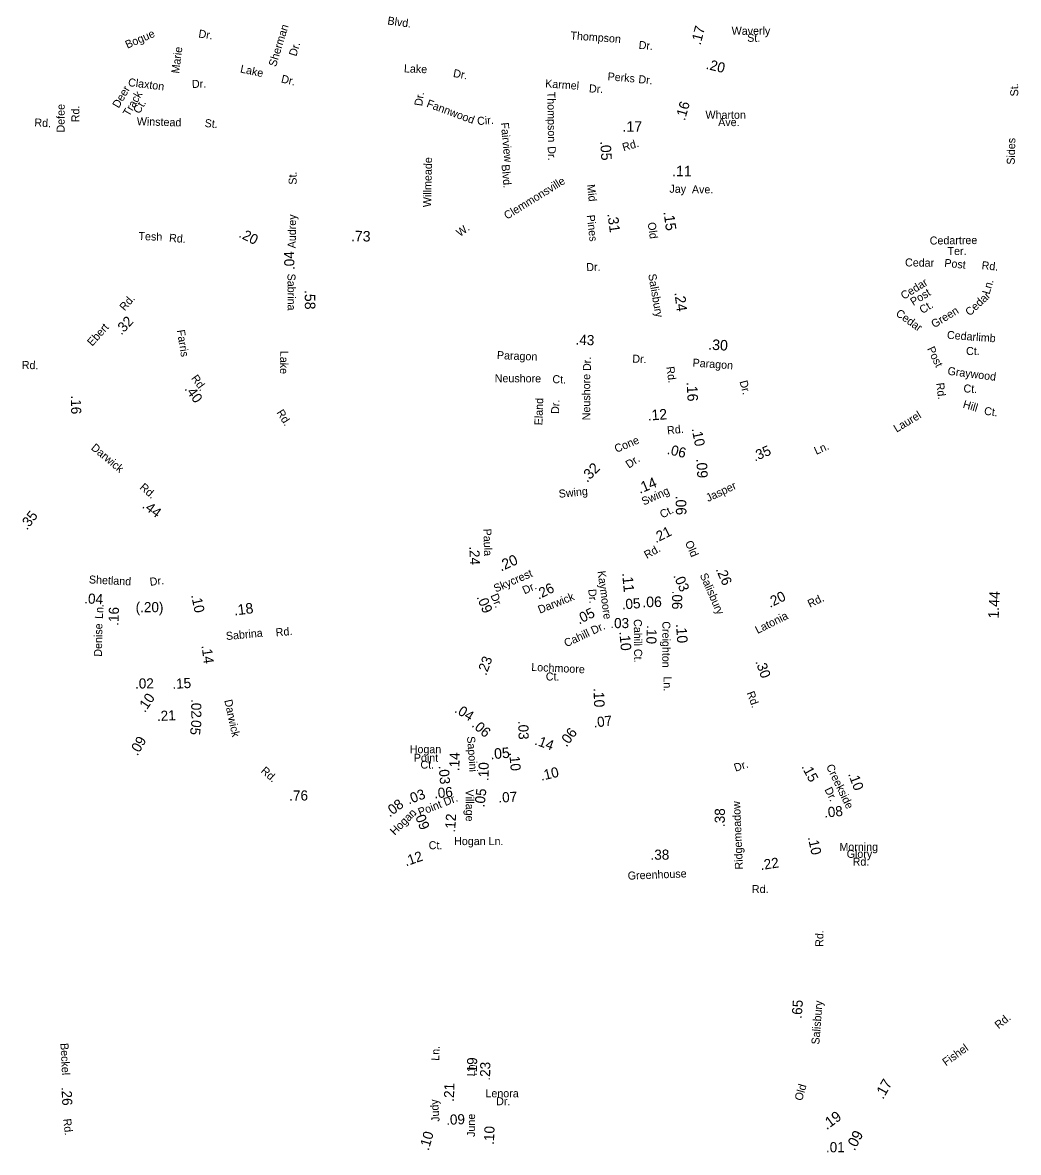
# Model space of a CAD drawing. Extents: x 1553981 to 1780076, y 812965 to 996873.
# Drawn here: x 1615356 to 1627183, y 820136 to 833548 of the extents above; entities that cross this region are included whole.
import ezdxf

# ---------------------------------------------------------------- set-up
doc = ezdxf.new("R2010")
doc.units = 0
for name, color, linetype in [('Exist Road Non-System Type 51 Label', 7, 'Continuous'), ('Exist Road Primary NC Service Mileage Hundredths English Label', 7, 'Continuous'), ('Exist Road Secondary Mileage Hundredths English Label', 7, 'Continuous'), ('Map Preparation Border Antique Large Shape', 7, 'Continuous')]:
    doc.layers.add(name, color=color, linetype=linetype)

msp = doc.modelspace()

# ---------------------------------------------------------------- texts
at = {"layer": 'Exist Road Non-System Type 51 Label'}
for s, rotation, p in [('Blvd.', 351.9091, (1619685, 833527)), ('Bogue', 23.6592, (1616600, 833237)), ('Dr.', 351.0184, (1617440, 833373)), ('Sherman', 72.9843, (1618365, 833017)), ('Thompson', 355.838, (1621860, 833349)), ('Dr.', 72.9843, (1618606, 833141)), ('Dr.', 354.9847, (1622670, 833237)), ('Marie', 82.8439, (1617215, 832940)), ('Lake', 347.8649, (1617935, 832957)), ('Lake', 357.8909, (1619884, 832957)), ('Claxton', 352.8608, (1616605, 832795)), ('Dr.', 346.1775, (1618420, 832839)), ('Dr.', 349.5741, (1620464, 832904)), ('Karmel', 355.8632, (1621560, 832779)), ('Perks', 355.2973, (1622301, 832863)), ('Dr.', 353.8057, (1622666, 832831)), ('Deer', 59.5584, (1616497, 832525)), ('Track', 59.5584, (1616621, 832426)), ('Dr.', 1.0744, (1617368, 832772)), ('Dr.', 356.8106, (1622081, 832720)), ('St.', 91.2788, (1627182, 832673)), ('Ct.', 59.5584, (1616744, 832458)), ('Dr.', 81.3274, (1620101, 832552)), ('Fannwood', 339.5877, (1620146, 832550)), ('Thompson', 270.7631, (1621588, 832727)), ('Defee', 89.8733, (1615855, 832243)), ('Rd.', 89.8733, (1616030, 832365)), ('Winstead', 358.3539, (1616711, 832330)), ('St.', 354.3718, (1617515, 832310)), ('Cir.', 4.5587, (1620758, 832331)), ('Fairview', 275.325, (1621035, 832358)), ('Dr.', 271.0369, (1621593, 832079)), ('Sides', 88.5947, (1627139, 831860)), ('Willmeade', 88.8324, (1620207, 831356)), ('Blvd.', 275.325, (1621043, 831861)), ('St.', 90.2871, (1618611, 831624)), ('Audrey', 89.0761, (1618599, 830868)), ('Tesh', 358.1758, (1616731, 830967)), ('Rd.', 355.6052, (1617093, 830947)), ('Cedartree', 0.6182, (1626130, 830913)), ('Ter.', 359.9734, (1626341, 830789)), ('Cedar', 359.1563, (1625836, 830654)), ('Post', 354.447, (1626300, 830650)), ('Rd.', 354.4448, (1626743, 830622)), ('Cedar', 32.0172, (1625822, 830256)), ('Ln.', 73.5283, (1626839, 830316)), ('Post', 32.0172, (1625935, 830183)), ('Cedar', 42.9703, (1626605, 830059)), ('Ct.', 32.0172, (1626044, 830087)), ('Cedar', 324.0958, (1625718, 830078)), ('Green', 31.5721, (1626183, 829919)), ('Cedarlimb', 355.783, (1626332, 829795)), ('Post', 295.5736, (1626096, 829676)), ('Ct.', 359.8343, (1626561, 829602)), ('Dr.', 89.7738, (1622106, 829412)), ('Graywood', 352.7558, (1626337, 829368)), ('Neushore', 359.7206, (1620963, 829279)), ('Ct.', 357.8892, (1621647, 829269)), ('Neushore', 89.9854, (1622097, 828827)), ('Rd.', 277.3767, (1626205, 829267)), ('Ct.', 356.0872, (1626528, 829160)), ('Eland', 87.9801, (1621529, 828766)), ('Dr.', 87.9801, (1621727, 828901)), ('Hill', 343.6571, (1626516, 828977)), ('Ct.', 351.978, (1626771, 828894)), ('Laurel', 31.2119, (1625736, 828679))]:
    msp.add_text(s, height=95, rotation=rotation, dxfattribs=at).set_placement(p)
at = {"layer": 'Exist Road Primary NC Service Mileage Hundredths English Label'}
for s, rotation, p in [('1.44', 87.2688, (1626948, 826471)), ('.17', 60.4535, (1625575, 820759)), ('.09', 62.259, (1625237, 820148))]:
    msp.add_text(s, height=125, rotation=rotation, dxfattribs=at).set_placement(p)
at = {"layer": 'Exist Road Secondary Mileage Hundredths English Label'}
for s, height, rotation, p in [('.17', 120, 75.527, (1623407, 833275)), ('.20', 120, 346.1108, (1623465, 833001)), ('.16', 120, 73.9727, (1623221, 832378)), ('.17', 125, 359.7396, (1622481, 832252)), ('.05', 125, 273.5071, (1622216, 832139)), ('.11', 125, 359.6156, (1623070, 831724)), ('.31', 125, 277.9975, (1622300, 831278)), ('.15', 125, 277.6577, (1622968, 831301)), ('.20', 120, 333.3362, (1617915, 831006)), ('.73', 125, 358.8417, (1619255, 830953)), ('.04', 120, 92.2892, (1618587, 830613)), ('.58', 125, 270.7441, (1618706, 830373)), ('.24', 125, 277.5851, (1623097, 830342)), ('.32', 120, 46.939, (1616529, 829831)), ('.43', 120, 357.6901, (1621921, 829726)), ('.30', 125, 356.7845, (1623497, 829666)), ('.16', 125, 272.8269, (1623243, 829280)), ('.40', 120, 306.2055, (1617274, 829199)), ('.16', 120, 270.4017, (1615931, 829121)), ('.12', 125, 3.9224, (1622783, 828823)), ('.10', 120, 281.6932, (1623301, 828727)), ('.06', 120, 346.6895, (1623003, 828429)), ('.35', 120, 23.4834, (1624053, 828336)), ('.32', 125, 45.7381, (1622061, 828083)), ('.09', 125, 272.9207, (1623358, 828369)), ('.14', 125, 22.4428, (1622686, 827953)), ('.06', 125, 271.2232, (1623111, 827932)), ('.44', 120, 323.5377, (1616768, 827795)), ('.35', 120, 52.5769, (1615408, 827517)), ('.21', 120, 26.6063, (1622877, 827367)), ('.24', 120, 271.7465, (1620662, 827330)), ('.20', 125, 23.8157, (1621038, 827032)), ('.11', 125, 275.4112, (1622476, 827013)), ('.03', 120, 293.4351, (1623082, 826983)), ('.26', 120, 294.3377, (1623586, 827057)), ('.26', 120, 26.7807, (1621484, 826696)), ('.04', 120, 357.0872, (1616086, 826654)), ('.10', 120, 281.9272, (1617357, 826750)), ('.09', 120, 292.6552, (1620746, 826729)), ('.05', 120, 4.2375, (1622476, 826581)), ('.06', 125, 1.0194, (1622717, 826607)), ('.06', 120, 269.4393, (1623071, 826805)), ('.20', 120, 26.6549, (1624233, 826598)), ('.16', 120, 88.048, (1616494, 826386)), ('(.20)', 120, 0.2502, (1616699, 826548)), ('.18', 125, 7.7266, (1617873, 826508)), ('.05', 120, 26.3902, (1621965, 826402)), ('.03', 120, 359.9754, (1622336, 826360)), ('.10', 125, 274.9894, (1622443, 826318)), ('.10', 120, 267.7649, (1622771, 826396)), ('.10', 125, 273.9182, (1623116, 826409)), ('.14', 120, 278.1408, (1617480, 826151)), ('.23', 120, 70.0508, (1620862, 825790)), ('.30', 120, 289.8351, (1624057, 825963)), ('.02', 120, 0.7617, (1616692, 825642)), ('.15', 120, 3.1367, (1617138, 825638)), ('.10', 125, 272.2004, (1622136, 825649)), ('.10', 120, 55.7678, (1616808, 825350)), ('.02', 120, 270.5206, (1617358, 825517)), ('.21', 120, 2.8241, (1616954, 825256)), ('.04', 120, 328.3282, (1620478, 825367)), ('.05', 120, 263.1604, (1617369, 825319)), ('.06', 120, 319.2607, (1620682, 825198)), ('.03', 120, 271.4056, (1621242, 825258)), ('.07', 120, 6.5118, (1622142, 825179)), ('.06', 120, 53.4682, (1621816, 824941)), ('.09', 120, 60.0569, (1616720, 824837)), ('.14', 120, 340.1648, (1621429, 824981)), ('.14', 120, 88.8317, (1620543, 824661)), ('.05', 125, 4.8325, (1620915, 824802)), ('.10', 120, 275.1964, (1621135, 824882)), ('.03', 120, 274.3997, (1620298, 824724)), ('.10', 120, 89.1188, (1620889, 824544)), ('.10', 120, 13.185, (1621517, 824547)), ('.15', 120, 297.9241, (1624603, 824716)), ('.10', 120, 290.6792, (1625159, 824628)), ('.76', 120, 0.0738, (1618523, 824313)), ('.03', 120, 20.5524, (1619943, 824265)), ('.06', 120, 5.1932, (1620248, 824338)), ('.05', 120, 83.3029, (1620840, 824228)), ('.08', 120, 37.3337, (1619716, 824111)), ('.07', 120, 2.5253, (1621009, 824289)), ('.09', 120, 291.2546, (1620002, 824161)), ('.38', 120, 89.3789, (1623695, 823998)), ('.08', 120, 5.6151, (1624881, 824110)), ('.12', 120, 86.4956, (1620492, 823931)), ('.10', 120, 282.303, (1624681, 823876)), ('.12', 120, 19.0589, (1619910, 823531)), ('.38', 120, 0.2459, (1622814, 823610)), ('.22', 120, 8.6104, (1624125, 823487)), ('.65', 120, 85.6226, (1624608, 821721)), ('.19', 120, 88.4734, (1620750, 821040)), ('.23', 120, 89.1025, (1620908, 820987)), ('.21', 120, 88.5339, (1620479, 820736)), ('.26', 120, 272.6013, (1615818, 820912)), ('.09', 120, 2.3547, (1620389, 820463)), ('.19', 125, 36.1796, (1624906, 820399)), ('.10', 120, 87.5819, (1620953, 820224)), ('.10', 120, 73.7478, (1620178, 820151))]:
    msp.add_text(s, height=height, rotation=rotation, dxfattribs=at).set_placement(p)
msp.add_text('.01', height=120, dxfattribs=at).set_placement((1624897, 820138))
at = {"layer": 'Map Preparation Border Antique Large Shape'}
for s, p in [('Waverly', (1623777, 833403)), ('St.', (1623962, 833320)), ('Wharton', (1623466, 832406)), ('Ave.', (1623617, 832319)), ('Ct. ', (1621570, 825738)), ('Hogan', (1619954, 824875)), ('Point', (1620002, 824773)), ('Ct.', (1620081, 824692)), ('Ct.', (1620179, 823735)), ('Hogan Ln.', (1620481, 823784)), ('Morning', (1625057, 823716)), ('Glory', (1625143, 823633)), ('Rd.', (1625214, 823540)), ('Lenora', (1620853, 820790)), ('Dr.', (1620980, 820696))]:
    msp.add_text(s, height=95, dxfattribs=at).set_placement(p)
for s, rotation, p in [('Rd.', 356.7891, (1615494, 832316)), ('Rd.', 16.3921, (1622494, 832020)), ('Clemmonsville', 31.9288, (1621109, 831207)), ('Mid', 276.3819, (1622059, 831623)), ('Jay', 359.6156, (1623038, 831528)), ('Ave.', 359.8279, (1623305, 831521)), ('Pines', 276.4169, (1622056, 831261)), ('W.', 36.166, (1620550, 831001)), ('Old', 277.8207, (1622780, 831172)), ('Dr.', 1.5813, (1622052, 830597)), ('Sabrina', 270.2432, (1618502, 830568)), ('Salisbury', 279.7724, (1622786, 830558)), ('Rd.', 49.357, (1616569, 830119)), ('Ebert', 47.8501, (1616183, 829700)), ('Farris', 279.0661, (1617188, 829895)), ('Rd.', 358.8377, (1615346, 829437)), ('Lake', 269.0788, (1618417, 829652)), ('Paragon', 357.7569, (1620988, 829554)), ('Dr.', 357.6901, (1622596, 829512)), ('Paragon', 355.9727, (1623311, 829465)), ('Rd.', 277.78, (1623001, 829460)), ('Rd.', 306.2053, (1617354, 829325)), ('Dr.', 284.9238, (1623870, 829287)), ('Rd.', 302.0167, (1618368, 828919)), ('Rd.', 6.1961, (1623015, 828658)), ('Cone', 22.7756, (1622409, 828440)), ('Darwick', 320.1531, (1616161, 828488)), ('Ln.', 23.843, (1624782, 828416)), ('Dr.', 34.0441, (1622557, 828252)), ('Rd.', 319.1628, (1616739, 828019)), ('Jasper', 25.2653, (1623498, 827856)), ('Swing', 5.5441, (1621728, 827907)), ('Swing', 24.1941, (1622733, 827815)), ('Ct.', 27.2462, (1622954, 827660)), ('Paula', 271.7465, (1620828, 827539)), ('Old', 293.4114, (1623221, 827375)), ('Rd.', 29.2143, (1622770, 827179)), ('Shetland', 357.0871, (1616142, 826891)), ('Skycrest', 23.4831, (1620975, 826782)), ('Kaymoore ', 277.5527, (1622184, 827034)), ('Salisbury', 293.765, (1623397, 826988)), ('Dr.', 6.5508, (1616871, 826862)), ('Dr.', 24.8022, (1621318, 826759)), ('Dr.', 292.6552, (1620911, 826747)), ('Darwick', 21.8754, (1621499, 826530)), ('Dr.', 274.7554, (1622074, 826820)), ('Rd.', 25.7479, (1624707, 826600)), ('Ln.', 86.6509, (1616308, 826467)), ('Cahill Ct.', 270.5968, (1622615, 826466)), ('Creighton', 270, (1622954, 826441)), ('Latonia', 26.6549, (1624085, 826289)), ('Denise', 89.1195, (1616298, 826020)), ('Sabrina', 5.2821, (1617775, 826218)), ('Rd.', 5.1641, (1618366, 826261)), ('Cahill Dr.', 25.0654, (1621813, 826132)), ('Lochmoore ', 357.4091, (1621396, 825852)), ('Ln.', 270, (1622969, 825787)), ('Darwick', 282.2411, (1617751, 825502)), ('Rd.', 290.0014, (1623954, 825591)), ('Sapoini', 274.0826, (1620634, 825073)), ('Rd.', 318.208, (1618178, 824655)), ('Dr.', 18.6149, (1623823, 824654)), ('Creekside', 295.8444, (1624896, 824718)), ('Village', 270, (1620620, 824445)), ('Dr.', 296.1139, (1624877, 824444)), ('Point Dr.', 21.5162, (1620075, 824127)), ('Ridgemeadow', 92.4871, (1623912, 823496)), ('Hogan ', 45.0205, (1619777, 823895)), ('Greenhouse', 2.3249, (1622545, 823373)), ('Rd.', 0.4246, (1624018, 823214)), ('Rd.', 89.1481, (1624865, 822576)), ('Salisbury', 85.6226, (1624818, 821414)), ('Rd.', 39.6819, (1626949, 821596)), ('Beckel', 272.9991, (1615805, 821432)), ('Ln.', 87.9064, (1620304, 821223)), ('Fishel', 35.6073, (1626322, 821157)), ('Ln.', 88.3324, (1620729, 821038)), ('Old', 74.0922, (1624613, 820742)), ('Judy', 94.3574, (1620309, 820502)), ('Rd.', 276.6555, (1615837, 820532)), ('June', 89.7531, (1620729, 820320))]:
    msp.add_text(s, height=95, rotation=rotation, dxfattribs=at).set_placement(p)

doc.saveas('drawing.dxf')
